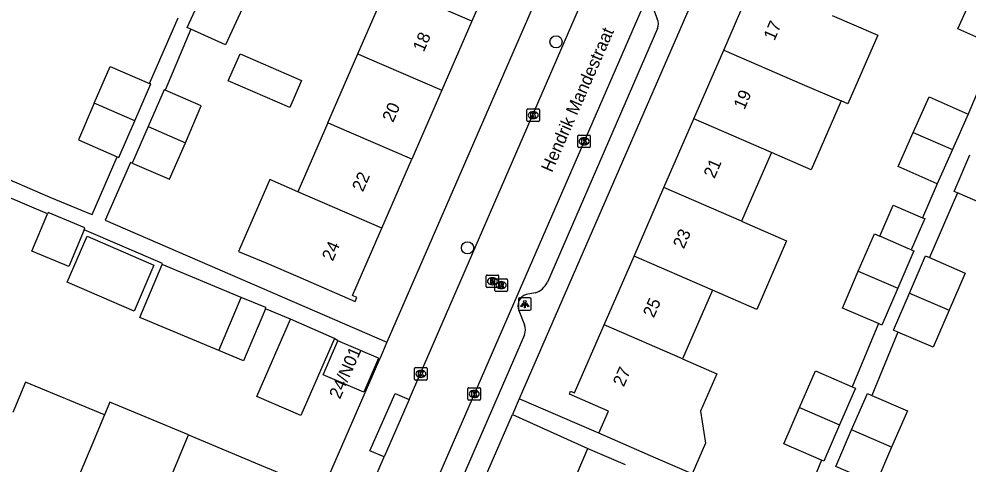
# Model space of a CAD drawing. Extents: x 162812 to 163818, y 381639 to 382470.
# Drawn here: x 163567.3 to 163643.3, y 381819.3 to 381855 of the extents above; entities that cross this region are included whole.
import ezdxf

# ---------------------------------------------------------------- set-up
doc = ezdxf.new("R2010")
doc.units = 0
for name, color, linetype in [('IMGEO_Boom', 7, 'Continuous'), ('IMGEO_Kolk', 7, 'Continuous'), ('IMGEO_Lichtpunt', 7, 'Continuous'), ('IMGEO_Openbare_ruimte_label', 7, 'Continuous'), ('IMGEO_Pand', 7, 'Continuous'), ('IMGEO_Pand_nummerreeks', 7, 'Continuous'), ('IMGEO_Rijbaan_lokaal_open', 7, 'Continuous'), ('IMGEO_Rioolput', 7, 'Continuous'), ('IMGEO_Voetpad_open', 7, 'Continuous')]:
    doc.layers.add(name, color=color, linetype=linetype)

msp = doc.modelspace()

# ---------------------------------------------------------------- linework, layer by layer
at = {"layer": 'IMGEO_Boom'}
for centre in [(163610.256, 381853.127), (163603.178, 381836.634)]:
    msp.add_circle(centre, 0.489, dxfattribs=at)
at = {"layer": 'IMGEO_Kolk'}
for p, q in [((163607.932, 381846.832), (163607.932, 381847.684)), ((163608.007, 381847.758), (163608.859, 381847.758)), ((163608.42, 381847.538), (163608.445, 381847.538)), ((163608.933, 381847.684), (163608.933, 381846.832)), ((163608.443, 381846.978), (163608.418, 381846.978)), ((163608.859, 381846.758), (163608.007, 381846.758)), ((163611.999, 381844.739), (163611.999, 381845.591)), ((163612.074, 381845.665), (163612.926, 381845.665)), ((163612.487, 381845.445), (163612.512, 381845.445)), ((163613, 381845.591), (163613, 381844.739)), ((163612.926, 381844.665), (163612.074, 381844.665)), ((163612.51, 381844.885), (163612.485, 381844.885)), ((163599.018, 381827.047), (163599.87, 381827.047)), ((163598.943, 381826.121), (163598.943, 381826.973)), ((163599.454, 381826.267), (163599.429, 381826.267)), ((163599.431, 381826.827), (163599.456, 381826.827)), ((163599.944, 381826.973), (163599.944, 381826.121)), ((163599.87, 381826.047), (163599.018, 381826.047)), ((163603.209, 381824.51), (163603.209, 381825.362)), ((163603.284, 381825.436), (163604.136, 381825.436)), ((163603.697, 381825.216), (163603.722, 381825.216)), ((163604.21, 381825.362), (163604.21, 381824.51)), ((163604.136, 381824.436), (163603.284, 381824.436)), ((163603.72, 381824.656), (163603.695, 381824.656))]:
    msp.add_line(p, q, dxfattribs=at)
for points in [[(163607.932, 381846.832), (163607.932, 381847.684)], [(163608.007, 381847.758), (163608.859, 381847.758)], [(163608.933, 381847.684), (163608.933, 381846.832)], [(163608.253, 381847.458), (163608.376, 381847.458), (163608.376, 381847.307), (163608.506, 381847.458), (163608.67, 381847.458), (163608.524, 381847.307), (163608.677, 381847.058), (163608.525, 381847.058), (163608.44, 381847.222), (163608.376, 381847.155), (163608.376, 381847.058), (163608.253, 381847.058), (163608.253, 381847.458)], [(163608.859, 381846.758), (163608.007, 381846.758)], [(163611.999, 381844.739), (163611.999, 381845.591)], [(163612.074, 381845.665), (163612.926, 381845.665)], [(163612.32, 381845.365), (163612.443, 381845.365), (163612.443, 381845.214), (163612.573, 381845.365), (163612.737, 381845.365), (163612.591, 381845.214), (163612.744, 381844.965), (163612.592, 381844.965), (163612.507, 381845.129), (163612.443, 381845.062), (163612.443, 381844.965), (163612.32, 381844.965), (163612.32, 381845.365)], [(163613, 381845.591), (163613, 381844.739)], [(163612.926, 381844.665), (163612.074, 381844.665)], [(163599.018, 381827.047), (163599.87, 381827.047)], [(163598.943, 381826.121), (163598.943, 381826.973)], [(163599.264, 381826.747), (163599.387, 381826.747), (163599.387, 381826.596), (163599.517, 381826.747), (163599.681, 381826.747), (163599.535, 381826.596), (163599.688, 381826.347), (163599.536, 381826.347), (163599.451, 381826.511), (163599.387, 381826.444), (163599.387, 381826.347), (163599.264, 381826.347), (163599.264, 381826.747)], [(163599.944, 381826.973), (163599.944, 381826.121)], [(163599.87, 381826.047), (163599.018, 381826.047)], [(163603.209, 381824.51), (163603.209, 381825.362)], [(163603.284, 381825.436), (163604.136, 381825.436)], [(163603.53, 381825.136), (163603.653, 381825.136), (163603.653, 381824.985), (163603.783, 381825.136), (163603.947, 381825.136), (163603.801, 381824.985), (163603.954, 381824.736), (163603.802, 381824.736), (163603.717, 381824.9), (163603.653, 381824.833), (163603.653, 381824.736), (163603.53, 381824.736), (163603.53, 381825.136)], [(163604.21, 381825.362), (163604.21, 381824.51)], [(163604.136, 381824.436), (163603.284, 381824.436)]]:
    msp.add_lwpolyline(points, dxfattribs=at)
for centre, start, end in [((163608.009, 381847.682), 91.55205, 178.44795), ((163608.009, 381847.682), 91.55205, 178.44795), ((163608.857, 381847.682), 1.55205, 88.44795), ((163608.857, 381847.682), 1.55205, 88.44795), ((163608.009, 381846.834), 181.55205, 268.44795), ((163608.009, 381846.834), 181.55205, 268.44795), ((163608.857, 381846.834), 271.55205, 358.44795), ((163608.857, 381846.834), 271.55205, 358.44795), ((163612.076, 381845.589), 91.55205, 178.44795), ((163612.076, 381845.589), 91.55205, 178.44795), ((163612.924, 381845.589), 1.55205, 88.44795), ((163612.924, 381845.589), 1.55205, 88.44795), ((163612.076, 381844.741), 181.55205, 268.44795), ((163612.076, 381844.741), 181.55205, 268.44795), ((163612.924, 381844.741), 271.55205, 358.44795), ((163612.924, 381844.741), 271.55205, 358.44795), ((163599.02, 381826.971), 91.55205, 178.44795), ((163599.02, 381826.971), 91.55205, 178.44795), ((163599.868, 381826.971), 1.55205, 88.44795), ((163599.868, 381826.971), 1.55205, 88.44795), ((163599.02, 381826.123), 181.55205, 268.44795), ((163599.02, 381826.123), 181.55205, 268.44795), ((163599.868, 381826.123), 271.55205, 358.44795), ((163599.868, 381826.123), 271.55205, 358.44795), ((163603.286, 381825.36), 91.55205, 178.44795), ((163603.286, 381825.36), 91.55205, 178.44795), ((163604.134, 381825.36), 1.55205, 88.44795), ((163604.134, 381825.36), 1.55205, 88.44795), ((163603.286, 381824.512), 181.55205, 268.44795), ((163603.286, 381824.512), 181.55205, 268.44795), ((163604.134, 381824.512), 271.55205, 358.44795), ((163604.134, 381824.512), 271.55205, 358.44795)]:
    msp.add_arc(centre, 0.0765, start, end, dxfattribs=at)
for centre, major_axis, ratio, start_param, end_param in [((163608.419, 381847.258), (-0.387, 0.002), 0.722429, 4.712389, 7.853982), ((163608.444, 381847.258), (-0.39, 0.002), 0.717154, 1.570796, 4.712389), ((163612.486, 381845.165), (-0.387, 0.002), 0.722429, 4.712389, 7.853982), ((163612.511, 381845.165), (-0.39, 0.002), 0.717154, 1.570796, 4.712389), ((163599.43, 381826.547), (-0.387, 0.002), 0.722429, 4.712389, 7.853982), ((163599.455, 381826.547), (-0.39, 0.002), 0.717154, 1.570796, 4.712389), ((163603.696, 381824.936), (-0.387, 0.002), 0.722429, 4.712389, 7.853982), ((163603.721, 381824.936), (-0.39, 0.002), 0.717154, 1.570796, 4.712389)]:
    msp.add_ellipse(centre, major_axis=major_axis, ratio=ratio, start_param=start_param, end_param=end_param, dxfattribs=at)
at = {"layer": 'IMGEO_Lichtpunt'}
for p, q in [((163607.259, 381832.534), (163607.259, 381831.727)), ((163607.259, 381832.534), (163607.259, 381831.727)), ((163608.161, 381832.629), (163607.353, 381832.629)), ((163608.161, 381832.629), (163607.353, 381832.629)), ((163608.255, 381831.727), (163608.255, 381832.534)), ((163608.255, 381831.727), (163608.255, 381832.534)), ((163607.353, 381831.633), (163608.161, 381831.633)), ((163607.353, 381831.633), (163608.161, 381831.633))]:
    msp.add_line(p, q, dxfattribs=at)
for points in [[(163607.633, 381832.198), (163607.672, 381832.17), (163607.484, 381831.908), (163607.446, 381831.935), (163607.633, 381832.198)], [(163607.735, 381832.15), (163607.782, 381832.15), (163607.782, 381831.828), (163607.735, 381831.828), (163607.735, 381832.15)], [(163607.845, 381832.17), (163607.883, 381832.197), (163608.07, 381831.935), (163608.031, 381831.907), (163607.845, 381832.17)]]:
    msp.add_lwpolyline(points, dxfattribs=at)
msp.add_circle((163607.758, 381832.332), 0.0994, dxfattribs=at)
for centre, start, end in [((163607.353, 381832.534), 90, 180), ((163607.353, 381832.534), 90, 180), ((163608.161, 381832.534), 0, 90), ((163608.161, 381832.534), 0, 90), ((163607.353, 381831.727), 180, 270), ((163607.353, 381831.727), 180, 270), ((163608.161, 381831.727), 270, 0), ((163608.161, 381831.727), 270, 360)]:
    msp.add_arc(centre, 0.0946, start, end, dxfattribs=at)
at = {"layer": 'IMGEO_Pand'}
for points in [[(163605.913, 381860.305), (163603.511, 381854.779)], [(163581.044, 381854.147), (163580.749, 381854.283), (163582.218, 381857.468)], [(163594.409, 381852.168), (163596.81, 381857.692)], [(163603.511, 381854.779), (163596.81, 381857.692)], [(163623.673, 381852.476), (163626.066, 381857.98)], [(163645.538, 381852.771), (163642.419, 381854.162), (163643.647, 381856.913)], [(163585.295, 381856.13), (163583.796, 381852.879), (163581.044, 381854.147)], [(163632.343, 381855.248), (163636.015, 381853.662), (163633.622, 381848.159), (163633.072, 381848.397)], [(163603.511, 381854.779), (163601.11, 381849.255)], [(163589.892, 381850.04), (163588.947, 381847.864), (163584.024, 381850.004), (163584.97, 381852.179), (163589.892, 381850.04)], [(163592.008, 381846.644), (163594.409, 381852.168)], [(163594.409, 381852.168), (163594.929, 381851.942), (163601.11, 381849.255)], [(163621.281, 381846.974), (163623.673, 381852.476)], [(163623.673, 381852.476), (163629.948, 381849.747), (163633.072, 381848.397)], [(163573.307, 381848.222), (163574.582, 381851.162), (163577.716, 381849.803)], [(163576.545, 381846.817), (163577.821, 381849.757), (163577.716, 381849.803)], [(163578.979, 381849.255), (163578.899, 381849.29), (163577.624, 381846.349)], [(163580.599, 381845.035), (163581.866, 381848.003), (163578.979, 381849.255)], [(163601.11, 381849.255), (163598.709, 381843.731)], [(163633.072, 381848.397), (163630.678, 381842.893), (163627.503, 381844.268)], [(163638.846, 381845.877), (163640.116, 381848.724), (163643.234, 381847.333)], [(163573.307, 381848.222), (163572.032, 381845.281), (163575.145, 381843.93)], [(163576.545, 381846.817), (163573.307, 381848.222)], [(163575.145, 381843.93), (163575.27, 381843.876), (163576.545, 381846.817)], [(163618.889, 381841.472), (163621.281, 381846.974)], [(163627.503, 381844.268), (163621.281, 381846.974)], [(163643.234, 381847.333), (163641.977, 381844.516)], [(163577.624, 381846.349), (163576.348, 381843.409)], [(163577.624, 381846.349), (163580.599, 381845.035)], [(163592.008, 381846.644), (163589.607, 381841.12)], [(163598.709, 381843.731), (163592.528, 381846.417), (163592.008, 381846.644)], [(163640.748, 381841.76), (163637.629, 381843.151), (163638.846, 381845.877)], [(163638.846, 381845.877), (163641.977, 381844.516)], [(163576.348, 381843.409), (163579.315, 381842.122), (163580.599, 381845.035)], [(163641.977, 381844.516), (163640.748, 381841.76)], [(163596.308, 381838.206), (163598.709, 381843.731)], [(163627.503, 381844.268), (163625.724, 381840.174), (163625.111, 381838.765)], [(163642.381, 381841.029), (163642.115, 381841.144), (163643.377, 381844.074)], [(163646.479, 381842.738), (163645.216, 381839.808), (163642.381, 381841.029)], [(163589.607, 381841.12), (163587.355, 381842.098), (163584.856, 381836.347), (163587.124, 381835.408), (163589.587, 381834.337), (163594.172, 381832.344), (163594.311, 381832.665), (163593.965, 381832.816), (163596.308, 381838.206)], [(163616.497, 381835.97), (163618.889, 381841.472)], [(163625.111, 381838.765), (163618.889, 381841.472)], [(163596.308, 381838.206), (163589.607, 381841.12)], [(163636.164, 381837.563), (163637.241, 381840.059), (163639.597, 381839.043)], [(163572.497, 381838.082), (163571.274, 381835.147), (163568.318, 381836.379), (163569.556, 381839.35)], [(163572.497, 381838.082), (163572.558, 381838.228), (163569.602, 381839.46), (163569.556, 381839.35)], [(163625.111, 381838.765), (163628.711, 381837.206), (163626.318, 381831.703), (163622.769, 381833.241)], [(163639.597, 381839.043), (163639.758, 381838.974), (163638.682, 381836.477)], [(163634.449, 381834.78), (163635.73, 381837.75), (163636.164, 381837.563)], [(163571.138, 381833.884), (163572.727, 381837.567), (163578.073, 381835.26), (163576.484, 381831.578), (163571.138, 381833.884)], [(163638.682, 381836.477), (163638.537, 381836.54), (163636.164, 381837.563)], [(163638.682, 381836.477), (163638.895, 381836.386), (163637.614, 381833.416)], [(163614.104, 381830.467), (163616.497, 381835.97)], [(163622.769, 381833.241), (163616.497, 381835.97)], [(163638.544, 381833.015), (163639.824, 381835.985), (163640.136, 381835.85)], [(163640.136, 381835.85), (163642.989, 381834.62), (163641.708, 381831.65)], [(163583.285, 381828.405), (163576.962, 381831.045), (163578.741, 381835.308)], [(163585.065, 381832.668), (163578.741, 381835.308)], [(163636.054, 381830.567), (163633.169, 381831.811), (163634.449, 381834.78)], [(163634.449, 381834.78), (163637.614, 381833.416)], [(163622.769, 381833.241), (163620.38, 381827.737)], [(163637.614, 381833.416), (163636.334, 381830.446), (163636.054, 381830.567)], [(163583.285, 381828.405), (163585.065, 381832.668)], [(163586.998, 381831.762), (163587.033, 381831.846), (163585.065, 381832.668)], [(163637.614, 381829.894), (163637.263, 381830.045), (163638.544, 381833.015)], [(163638.544, 381833.015), (163641.708, 381831.65)], [(163586.998, 381831.762), (163585.253, 381827.584), (163583.285, 381828.405)], [(163641.708, 381831.65), (163640.428, 381828.681), (163637.614, 381829.894)], [(163592.518, 381829.388), (163589.831, 381823.205), (163586.311, 381824.735), (163588.998, 381830.918)], [(163592.518, 381829.388), (163588.998, 381830.918)], [(163613.67, 381821.787), (163614.443, 381823.566), (163611.338, 381824.923), (163611.423, 381825.153), (163611.743, 381825.035), (163614.104, 381830.467)], [(163620.38, 381827.737), (163614.104, 381830.467)], [(163596.052, 381827.789), (163594.878, 381825.079), (163591.627, 381826.48), (163592.801, 381829.19)], [(163596.052, 381827.789), (163592.801, 381829.19)], [(163620.38, 381827.737), (163623.126, 381826.546), (163621.825, 381823.554), (163622.229, 381821.006), (163621.153, 381818.532)], [(163629.753, 381823.857), (163631.02, 381826.777), (163633.951, 381825.505)], [(163574.13, 381823.255), (163567.808, 381825.89), (163566.795, 381823.46)], [(163633.951, 381825.505), (163634.221, 381825.388), (163632.953, 381822.468)], [(163633.909, 381822.052), (163635.177, 381824.973), (163635.517, 381824.826)], [(163635.517, 381824.826), (163638.378, 381823.584), (163637.111, 381820.663)], [(163580.851, 381821.651), (163574.562, 381824.277), (163574.13, 381823.255)], [(163574.13, 381823.255), (163573.104, 381820.831), (163570.434, 381814.518)], [(163631.508, 381819.624), (163628.485, 381820.936), (163629.753, 381823.857)], [(163629.753, 381823.857), (163632.953, 381822.468)], [(163632.953, 381822.468), (163631.686, 381819.547), (163631.508, 381819.624)], [(163621.153, 381818.532), (163618.255, 381819.792), (163613.67, 381821.787)], [(163632.641, 381819.132), (163633.909, 381822.052)], [(163637.111, 381820.663), (163633.909, 381822.052)], [(163576.777, 381811.875), (163579.413, 381818.201), (163580.851, 381821.651)], [(163580.851, 381821.651), (163586.684, 381819.216), (163591.381, 381817.255), (163588.313, 381809.906), (163588.015, 381810.039), (163588.134, 381810.326), (163584.023, 381812.046), (163582.774, 381809.035), (163582.484, 381809.151), (163582.63, 381809.46), (163582.369, 381809.568), (163576.777, 381811.875)], [(163614.445, 381816.165), (163611.461, 381817.441), (163612.803, 381820.575)], [(163612.803, 381820.575), (163615.786, 381819.298)], [(163637.111, 381820.663), (163635.843, 381817.742), (163632.641, 381819.132)]]:
    msp.add_lwpolyline(points, dxfattribs=at)
at = {"layer": 'IMGEO_Rijbaan_lokaal_open'}
for points in [[(163596.148, 381807.508), (163638.775, 381905.586)], [(163598.506, 381824.489), (163629.547, 381896.068)], [(163598.506, 381824.489), (163596.501, 381819.914)], [(163589.439, 381803.556), (163596.501, 381819.914)]]:
    msp.add_lwpolyline(points, dxfattribs=at)
at = {"layer": 'IMGEO_Rioolput'}
for p, q in [((163604.663, 381833.534), (163604.663, 381834.386)), ((163604.738, 381834.46), (163605.59, 381834.46)), ((163605.151, 381834.24), (163605.176, 381834.24)), ((163605.371, 381833.223), (163605.371, 381834.075)), ((163605.446, 381834.149), (163606.298, 381834.149)), ((163605.664, 381834.386), (163605.664, 381833.534)), ((163605.859, 381833.929), (163605.884, 381833.929)), ((163606.372, 381834.075), (163606.372, 381833.223)), ((163605.59, 381833.46), (163604.738, 381833.46)), ((163605.174, 381833.68), (163605.149, 381833.68)), ((163606.298, 381833.149), (163605.446, 381833.149)), ((163605.882, 381833.369), (163605.857, 381833.369))]:
    msp.add_line(p, q, dxfattribs=at)
for points in [[(163604.663, 381833.534), (163604.663, 381834.386)], [(163604.738, 381834.46), (163605.59, 381834.46)], [(163605.252, 381834.158), (163605, 381834.16), (163605, 381833.76)], [(163605, 381833.76), (163605.124, 381833.76), (163605.124, 381833.922), (163605.135, 381833.922)], [(163605.178, 381834.079), (163605.124, 381834.079), (163605.124, 381833.998)], [(163605.124, 381833.998), (163605.176, 381833.998)], [(163605.182, 381833.893), (163605.253, 381833.76), (163605.393, 381833.76), (163605.328, 381833.886)], [(163605.371, 381833.223), (163605.371, 381834.075)], [(163605.446, 381834.149), (163606.298, 381834.149)], [(163605.664, 381834.386), (163605.664, 381833.534)], [(163605.96, 381833.847), (163605.708, 381833.849), (163605.708, 381833.449)], [(163606.372, 381834.075), (163606.372, 381833.223)], [(163605.59, 381833.46), (163604.738, 381833.46)], [(163606.298, 381833.149), (163605.446, 381833.149)], [(163605.708, 381833.449), (163605.832, 381833.449), (163605.832, 381833.611), (163605.843, 381833.611)], [(163605.886, 381833.768), (163605.832, 381833.768), (163605.832, 381833.687)], [(163605.832, 381833.687), (163605.884, 381833.687)], [(163605.89, 381833.582), (163605.961, 381833.449), (163606.101, 381833.449), (163606.036, 381833.575)]]:
    msp.add_lwpolyline(points, dxfattribs=at)
for centre, radius, start, end in [((163604.74, 381834.384), 0.0765, 91.55205, 178.44795), ((163604.74, 381834.384), 0.0765, 91.55205, 178.44795), ((163605.134, 381833.869), 0.0533, 26.02933, 88.69889), ((163605.16, 381834.187), 0.19, 274.7715, 282.96867), ((163605.184, 381833.983), 0.0964, 77.00612, 93.18647), ((163605.198, 381834.04), 0.0378, 276.66336, 79.67722), ((163605.251, 381834.048), 0.109, 350.36119, 89.41601), ((163605.249, 381834.048), 0.112, 277.58423, 350.98172), ((163605.233, 381833.833), 0.108, 29.51342, 73.79051), ((163605.448, 381834.073), 0.0765, 91.55205, 178.44795), ((163605.448, 381834.073), 0.0765, 91.55205, 178.44795), ((163605.588, 381834.384), 0.0765, 1.55205, 88.44795), ((163605.588, 381834.384), 0.0765, 1.55205, 88.44795), ((163605.959, 381833.737), 0.109, 350.36119, 89.41601), ((163606.296, 381834.073), 0.0765, 1.55205, 88.44795), ((163606.296, 381834.073), 0.0765, 1.55205, 88.44795), ((163604.74, 381833.536), 0.0765, 181.55205, 268.44795), ((163604.74, 381833.536), 0.0765, 181.55205, 268.44795), ((163605.448, 381833.225), 0.0765, 181.55205, 268.44795), ((163605.448, 381833.225), 0.0765, 181.55205, 268.44795), ((163605.588, 381833.536), 0.0765, 271.55205, 358.44795), ((163605.588, 381833.536), 0.0765, 271.55205, 358.44795), ((163605.842, 381833.558), 0.0533, 26.02933, 88.69889), ((163605.868, 381833.876), 0.19, 274.7715, 282.96867), ((163605.892, 381833.672), 0.0964, 77.00612, 93.18647), ((163605.906, 381833.729), 0.0378, 276.66336, 79.67722), ((163605.957, 381833.737), 0.112, 277.58423, 350.98172), ((163605.941, 381833.522), 0.108, 29.51342, 73.79051), ((163606.296, 381833.225), 0.0765, 271.55205, 358.44795), ((163606.296, 381833.225), 0.0765, 271.55205, 358.44795)]:
    msp.add_arc(centre, radius, start, end, dxfattribs=at)
for centre, major_axis, ratio, start_param, end_param in [((163605.15, 381833.96), (-0.387, 0.002), 0.722429, 4.712389, 7.853982), ((163605.175, 381833.96), (-0.39, 0.002), 0.717154, 1.570796, 4.712389), ((163605.858, 381833.649), (-0.387, 0.002), 0.722429, 4.712389, 7.853982), ((163605.883, 381833.649), (-0.39, 0.002), 0.717154, 1.570796, 4.712389)]:
    msp.add_ellipse(centre, major_axis=major_axis, ratio=ratio, start_param=start_param, end_param=end_param, dxfattribs=at)
at = {"layer": 'IMGEO_Voetpad_open'}
for points in [[(163642.997, 381906.578), (163607.315, 381824.559)], [(163626.431, 381897.379), (163596.726, 381829.072)], [(163617.928, 381856.094), (163618.354, 381854.959)], [(163577.716, 381849.803), (163580.014, 381855.05)], [(163581.044, 381854.147), (163578.979, 381849.255)], [(163618.37, 381854.186), (163609.562, 381833.892)], [(163645.538, 381852.771), (163643.234, 381847.333)], [(163551.036, 381848.819), (163569.74, 381840.69), (163572.797, 381839.451), (163573.125, 381839.318), (163575.145, 381843.93)], [(163576.348, 381843.409), (163576.204, 381843.471), (163574.181, 381838.849), (163596.726, 381829.072)], [(163640.748, 381841.76), (163639.597, 381839.043)], [(163569.556, 381839.35), (163566.318, 381840.736)], [(163642.381, 381841.029), (163640.136, 381835.85)], [(163578.741, 381835.308), (163578.772, 381835.376), (163572.497, 381838.082)], [(163608.593, 381833.024), (163607.865, 381832.901)], [(163588.998, 381830.918), (163586.998, 381831.762)], [(163607.27, 381831.606), (163607.741, 381830.465)], [(163636.054, 381830.567), (163633.951, 381825.505)], [(163592.801, 381829.19), (163592.518, 381829.388)], [(163607.726, 381829.683), (163598.925, 381809.379)], [(163637.614, 381829.894), (163635.517, 381824.826)], [(163596.726, 381829.072), (163596.149, 381827.745)], [(163596.149, 381827.745), (163596.052, 381827.789)], [(163587.032, 381806.781), (163596.149, 381827.745)], [(163596.501, 381819.914), (163595.365, 381820.389), (163597.378, 381824.981), (163598.506, 381824.489)], [(163607.315, 381824.559), (163606.761, 381823.287)], [(163613.67, 381821.787), (163607.315, 381824.559)], [(163598.148, 381803.489), (163606.761, 381823.287)], [(163606.761, 381823.287), (163612.803, 381820.575)], [(163631.508, 381819.624), (163630.118, 381816.277), (163629.517, 381814.894), (163621.153, 381818.532)]]:
    msp.add_lwpolyline(points, dxfattribs=at)
for centre, radius, start, end in [((163617.605, 381854.557), 0.85, 334.12947, 28.24208), ((163608.059, 381834.595), 1.659, 288.77638, 334.9296), ((163608.184, 381831.97), 0.984, 108.92596, 201.72032), ((163606.799, 381830.092), 1.013, 336.19401, 21.60821)]:
    msp.add_arc(centre, radius, start, end, dxfattribs=at)

# ---------------------------------------------------------------- texts
at = {"layer": 'IMGEO_Openbare_ruimte_label'}
msp.add_text('Hendrik Mandestraat', height=1, rotation=66.3575, dxfattribs=at).set_placement((163609.931, 381842.618))
at = {"layer": 'IMGEO_Pand_nummerreeks'}
for s, rotation, p in [('17', 66.49175, (163627.733, 381853.164)), ('18', 66.50746, (163599.668, 381852.258)), ('19', 66.49175, (163625.329, 381847.637)), ('20', 66.50746, (163597.219, 381846.623)), ('21', 66.49175, (163622.934, 381842.131)), ('22', 66.50894, (163594.802, 381841.065)), ('23', 66.49175, (163620.484, 381836.5)), ('24', 66.50894, (163592.39, 381835.516)), ('25', 66.49195, (163618.08, 381830.974)), ('24/N01', 66.37716, (163592.967, 381824.466)), ('27', 66.49195, (163615.676, 381825.447))]:
    msp.add_text(s, height=1, rotation=rotation, dxfattribs=at).set_placement(p)

doc.saveas('drawing.dxf')
